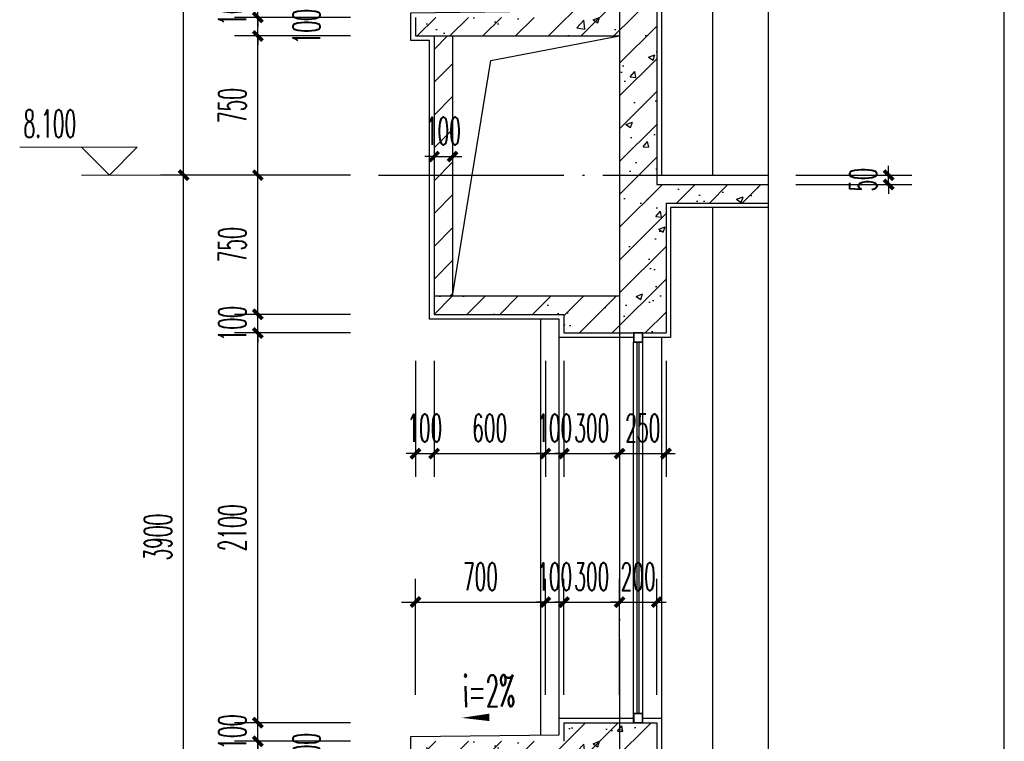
# Model space of a CAD drawing. Extents: x 1779708 to 7299578, y -1121471 to 88434.
# Tile 906 of 1056: x 6946513 to 6951819, y -966192 to -962305. Entities that reach past the tile are written whole.
import ezdxf

# ---------------------------------------------------------------- set-up
doc = ezdxf.new("R2010")
doc.units = 0
doc.header["$LTSCALE"] = 1000
doc.header["$MEASUREMENT"] = 0
doc.linetypes.add('DOTE', pattern=[2.42, 2, -0.2, 0.02, -0.2])
doc.layers.get('0').update_dxf_attribs({"linetype": 'CONTINUOUS'})
doc.layers.get('Defpoints').update_dxf_attribs({"linetype": 'CONTINUOUS'})
for name, color, linetype in [('AXIS', 3, 'CONTINUOUS'), ('DIM_SYMB', 3, 'CONTINUOUS'), ('DOTE', 1, 'DOTE'), ('PUB_TAB', 7, 'CONTINUOUS'), ('PUB_TEXT', 7, 'CONTINUOUS'), ('WALL', 255, 'CONTINUOUS'), ('WINDOW', 2, 'CONTINUOUS'), ('填充细线', 8, 'CONTINUOUS'), ('立面中线', 140, 'CONTINUOUS'), ('粉刷线', 213, 'CONTINUOUS')]:
    doc.layers.add(name, color=color, linetype=linetype)
doc.layers.add('DIM_ELEV', color=3, linetype='CONTINUOUS', lineweight=13)
doc.styles.add('_TCH_DIM', font='SIMPLEX.shx', dxfattribs={"width": 0.7, "bigfont": 'GBCBIG.shx'})
doc.styles.add('_TCH_DIM_T3', font='SIMPLEX.shx', dxfattribs={"width": 0.494118, "bigfont": 'GBCBIG.shx'})
doc.dimstyles.new('_TCH_ARCH&&50', dxfattribs={"dimtxt": 148.75, "dimasz": 50, "dimexe": 125, "dimexo": 150, "dimgap": 63.125, "dimtad": 1, "dimdec": 0, "dimzin": 0, "dimdsep": 46, "dimtxsty": '_TCH_DIM_T3', "dimblk": 'ARCHTICK', "dimcen": 0.09, "dimdle": 75, "dimclrt": 7, "dimazin": 2, "dimtfac": 1, "dimtdec": 0, "dimtix": 1, "dimtmove": 2, "dimatfit": 3, "dimfxl": 250, "dimtolj": 1, "dimtzin": 0, "dimarcsym": 0})

# ---------------------------------------------------------------- blocks, each defined once
blk = doc.blocks.new('_ArchTick')
at = {"color": 0, "linetype": 'ByBlock', "const_width": 0.4}
blk.add_lwpolyline([(-0.5, -0.5), (0.5, 0.5)], dxfattribs=at)
blk = doc.blocks.new('*D590')
at = {"layer": 'AXIS', "color": 0, "lineweight": -2, "transparency": 16777216}
for p, q in [((6947395.9, -967117.3), (6947395.9, -963067.3)), ((6948295.9, -963142.3), (6947270.9, -963142.3)), ((6948295.9, -967042.3), (6947270.9, -967042.3))]:
    blk.add_line(p, q, dxfattribs=at)
at = {"layer": 'Defpoints', "color": 0, "transparency": 16777216}
for p in [(6947395.9, -963142.3), (6948445.9, -963142.3), (6948445.9, -967042.3)]:
    blk.add_point(p, dxfattribs=at)
at = {"layer": 'AXIS', "color": 0, "lineweight": -2, "transparency": 16777216, "xscale": 50, "yscale": 50, "zscale": 50}
for p, rotation in [((6947395.9, -963142.3), 90), ((6947395.9, -967042.3), 270)]:
    blk.add_blockref('_ArchTick', p, dxfattribs=dict(at, rotation=rotation))
at = {"layer": 'AXIS', "color": 7, "transparency": 16777216, "insert": (6947258.4, -965092.3), "char_height": 148.75, "attachment_point": 5, "rotation": 90, "style": '_TCH_DIM_T3'}
blk.add_mtext('\\A1;3900', dxfattribs=at)
blk = doc.blocks.new('*D591')
at = {"layer": 'AXIS', "color": 0, "lineweight": -2, "transparency": 16777216}
for p, q in [((6947395.9, -963217.3), (6947395.9, -959167.3)), ((6948295.9, -959242.3), (6947270.9, -959242.3)), ((6948295.9, -963142.3), (6947270.9, -963142.3))]:
    blk.add_line(p, q, dxfattribs=at)
at = {"layer": 'Defpoints', "color": 0, "transparency": 16777216}
for p in [(6947395.9, -959242.3), (6948445.9, -959242.3), (6948445.9, -963142.3)]:
    blk.add_point(p, dxfattribs=at)
at = {"layer": 'AXIS', "color": 0, "lineweight": -2, "transparency": 16777216, "xscale": 50, "yscale": 50, "zscale": 50}
for p, rotation in [((6947395.9, -959242.3), 90), ((6947395.9, -963142.3), 270)]:
    blk.add_blockref('_ArchTick', p, dxfattribs=dict(at, rotation=rotation))
at = {"layer": 'AXIS', "color": 7, "transparency": 16777216, "insert": (6947258.4, -961192.3), "char_height": 148.75, "attachment_point": 5, "rotation": 90, "style": '_TCH_DIM_T3'}
blk.add_mtext('\\A1;3900', dxfattribs=at)
blk = doc.blocks.new('*D602')
at = {"layer": 'AXIS', "color": 0, "lineweight": -2, "transparency": 16777216}
for p, q in [((6951195.9, -963142.3), (6951195.9, -963092.3)), ((6950695.9, -963142.3), (6951320.9, -963142.3)), ((6951195.9, -963192.3), (6951195.9, -963142.3)), ((6950695.9, -963192.3), (6951320.9, -963192.3)), ((6951195.9, -963192.3), (6951195.9, -963242.3))]:
    blk.add_line(p, q, dxfattribs=at)
at = {"layer": 'Defpoints', "color": 0, "transparency": 16777216}
for p in [(6950545.9, -963142.3), (6951195.9, -963142.3), (6950545.9, -963192.3)]:
    blk.add_point(p, dxfattribs=at)
at = {"layer": 'AXIS', "color": 0, "lineweight": -2, "transparency": 16777216, "xscale": 50, "yscale": 50, "zscale": 50}
for p, rotation in [((6951195.9, -963142.3), 270), ((6951195.9, -963192.3), 90)]:
    blk.add_blockref('_ArchTick', p, dxfattribs=dict(at, rotation=rotation))
at = {"layer": 'AXIS', "color": 7, "transparency": 16777216, "insert": (6951058.4, -963167.3), "char_height": 148.75, "attachment_point": 5, "rotation": 90, "style": '_TCH_DIM_T3'}
blk.add_mtext('\\A1;50', dxfattribs=at)
blk = doc.blocks.new('*D624')
at = {"layer": 'AXIS', "color": 0, "lineweight": -2, "transparency": 16777216}
for p, q in [((6948645.9, -965942.3), (6948645.9, -965317.3)), ((6949345.9, -965942.3), (6949345.9, -965317.3)), ((6948570.9, -965442.3), (6949420.9, -965442.3))]:
    blk.add_line(p, q, dxfattribs=at)
at = {"layer": 'Defpoints', "color": 0, "transparency": 16777216}
for p in [(6949345.9, -965442.3), (6948645.9, -966092.3), (6949345.9, -966092.3)]:
    blk.add_point(p, dxfattribs=at)
at = {"layer": 'AXIS', "color": 0, "lineweight": -2, "transparency": 16777216, "xscale": 50, "yscale": 50, "zscale": 50, "rotation": 180}
blk.add_blockref('_ArchTick', (6948645.9, -965442.3), dxfattribs=at)
at = {"layer": 'AXIS', "color": 0, "lineweight": -2, "transparency": 16777216, "xscale": 50, "yscale": 50, "zscale": 50}
blk.add_blockref('_ArchTick', (6949345.9, -965442.3), dxfattribs=at)
at = {"layer": 'AXIS', "color": 7, "transparency": 16777216, "insert": (6948995.9, -965304.8), "char_height": 148.75, "attachment_point": 5, "style": '_TCH_DIM_T3'}
blk.add_mtext('\\A1;700', dxfattribs=at)
blk = doc.blocks.new('*D625')
at = {"layer": 'AXIS', "color": 0, "lineweight": -2, "transparency": 16777216}
for p, q in [((6949345.9, -965942.3), (6949345.9, -965317.3)), ((6949445.9, -965942.3), (6949445.9, -965317.3)), ((6949345.9, -965442.3), (6949295.9, -965442.3)), ((6949345.9, -965442.3), (6949445.9, -965442.3)), ((6949445.9, -965442.3), (6949495.9, -965442.3))]:
    blk.add_line(p, q, dxfattribs=at)
at = {"layer": 'Defpoints', "color": 0, "transparency": 16777216}
for p in [(6949445.9, -965442.3), (6949345.9, -966092.3), (6949445.9, -966092.3)]:
    blk.add_point(p, dxfattribs=at)
at = {"layer": 'AXIS', "color": 0, "lineweight": -2, "transparency": 16777216, "xscale": 50, "yscale": 50, "zscale": 50}
blk.add_blockref('_ArchTick', (6949345.9, -965442.3), dxfattribs=at)
at = {"layer": 'AXIS', "color": 0, "lineweight": -2, "transparency": 16777216, "xscale": 50, "yscale": 50, "zscale": 50, "rotation": 180}
blk.add_blockref('_ArchTick', (6949445.9, -965442.3), dxfattribs=at)
at = {"layer": 'AXIS', "color": 7, "transparency": 16777216, "insert": (6949395.9, -965304.8), "char_height": 148.75, "attachment_point": 5, "style": '_TCH_DIM_T3'}
blk.add_mtext('\\A1;100', dxfattribs=at)
blk = doc.blocks.new('*D626')
at = {"layer": 'AXIS', "color": 0, "lineweight": -2, "transparency": 16777216}
for p, q in [((6949445.9, -965942.3), (6949445.9, -965317.3)), ((6949745.9, -965942.3), (6949745.9, -965317.3)), ((6949445.9, -965442.3), (6949395.9, -965442.3)), ((6949445.9, -965442.3), (6949745.9, -965442.3)), ((6949745.9, -965442.3), (6949795.9, -965442.3))]:
    blk.add_line(p, q, dxfattribs=at)
at = {"layer": 'Defpoints', "color": 0, "transparency": 16777216}
for p in [(6949745.9, -965442.3), (6949445.9, -966092.3), (6949745.9, -966092.3)]:
    blk.add_point(p, dxfattribs=at)
at = {"layer": 'AXIS', "color": 0, "lineweight": -2, "transparency": 16777216, "xscale": 50, "yscale": 50, "zscale": 50}
blk.add_blockref('_ArchTick', (6949445.9, -965442.3), dxfattribs=at)
at = {"layer": 'AXIS', "color": 0, "lineweight": -2, "transparency": 16777216, "xscale": 50, "yscale": 50, "zscale": 50, "rotation": 180}
blk.add_blockref('_ArchTick', (6949745.9, -965442.3), dxfattribs=at)
at = {"layer": 'AXIS', "color": 7, "transparency": 16777216, "insert": (6949595.9, -965304.8), "char_height": 148.75, "attachment_point": 5, "style": '_TCH_DIM_T3'}
blk.add_mtext('\\A1;300', dxfattribs=at)
blk = doc.blocks.new('*D627')
at = {"layer": 'AXIS', "color": 0, "lineweight": -2, "transparency": 16777216}
for p, q in [((6949745.9, -965942.3), (6949745.9, -965317.3)), ((6949945.9, -965942.3), (6949945.9, -965317.3)), ((6949745.9, -965442.3), (6949695.9, -965442.3)), ((6949745.9, -965442.3), (6949945.9, -965442.3)), ((6949945.9, -965442.3), (6949995.9, -965442.3))]:
    blk.add_line(p, q, dxfattribs=at)
at = {"layer": 'Defpoints', "color": 0, "transparency": 16777216}
for p in [(6949945.9, -965442.3), (6949745.9, -966092.3), (6949945.9, -966092.3)]:
    blk.add_point(p, dxfattribs=at)
at = {"layer": 'AXIS', "color": 0, "lineweight": -2, "transparency": 16777216, "xscale": 50, "yscale": 50, "zscale": 50}
blk.add_blockref('_ArchTick', (6949745.9, -965442.3), dxfattribs=at)
at = {"layer": 'AXIS', "color": 0, "lineweight": -2, "transparency": 16777216, "xscale": 50, "yscale": 50, "zscale": 50, "rotation": 180}
blk.add_blockref('_ArchTick', (6949945.9, -965442.3), dxfattribs=at)
at = {"layer": 'AXIS', "color": 7, "transparency": 16777216, "insert": (6949845.9, -965304.8), "char_height": 148.75, "attachment_point": 5, "style": '_TCH_DIM_T3'}
blk.add_mtext('\\A1;200', dxfattribs=at)
blk = doc.blocks.new('*D628')
at = {"layer": 'AXIS', "color": 0, "lineweight": -2, "transparency": 16777216}
for p, q in [((6948645.9, -964142.3), (6948645.9, -964767.3)), ((6948745.9, -964142.3), (6948745.9, -964767.3)), ((6948645.9, -964642.3), (6948595.9, -964642.3)), ((6948645.9, -964642.3), (6948745.9, -964642.3)), ((6948745.9, -964642.3), (6948795.9, -964642.3))]:
    blk.add_line(p, q, dxfattribs=at)
at = {"layer": 'Defpoints', "color": 0, "transparency": 16777216}
for p in [(6948645.9, -963992.3), (6948745.9, -963992.3), (6948745.9, -964642.3)]:
    blk.add_point(p, dxfattribs=at)
at = {"layer": 'AXIS', "color": 0, "lineweight": -2, "transparency": 16777216, "xscale": 50, "yscale": 50, "zscale": 50}
blk.add_blockref('_ArchTick', (6948645.9, -964642.3), dxfattribs=at)
at = {"layer": 'AXIS', "color": 0, "lineweight": -2, "transparency": 16777216, "xscale": 50, "yscale": 50, "zscale": 50, "rotation": 180}
blk.add_blockref('_ArchTick', (6948745.9, -964642.3), dxfattribs=at)
at = {"layer": 'AXIS', "color": 7, "transparency": 16777216, "insert": (6948695.9, -964504.8), "char_height": 148.75, "attachment_point": 5, "style": '_TCH_DIM_T3'}
blk.add_mtext('\\A1;100', dxfattribs=at)
blk = doc.blocks.new('*D629')
at = {"layer": 'AXIS', "color": 0, "lineweight": -2, "transparency": 16777216}
for p, q in [((6948745.9, -964142.3), (6948745.9, -964767.3)), ((6949345.9, -964142.3), (6949345.9, -964767.3)), ((6948670.9, -964642.3), (6949420.9, -964642.3))]:
    blk.add_line(p, q, dxfattribs=at)
at = {"layer": 'Defpoints', "color": 0, "transparency": 16777216}
for p in [(6948745.9, -963992.3), (6949345.9, -963992.3), (6949345.9, -964642.3)]:
    blk.add_point(p, dxfattribs=at)
at = {"layer": 'AXIS', "color": 0, "lineweight": -2, "transparency": 16777216, "xscale": 50, "yscale": 50, "zscale": 50, "rotation": 180}
blk.add_blockref('_ArchTick', (6948745.9, -964642.3), dxfattribs=at)
at = {"layer": 'AXIS', "color": 0, "lineweight": -2, "transparency": 16777216, "xscale": 50, "yscale": 50, "zscale": 50}
blk.add_blockref('_ArchTick', (6949345.9, -964642.3), dxfattribs=at)
at = {"layer": 'AXIS', "color": 7, "transparency": 16777216, "insert": (6949045.9, -964504.8), "char_height": 148.75, "attachment_point": 5, "style": '_TCH_DIM_T3'}
blk.add_mtext('\\A1;600', dxfattribs=at)
blk = doc.blocks.new('*D630')
at = {"layer": 'AXIS', "color": 0, "lineweight": -2, "transparency": 16777216}
for p, q in [((6949345.9, -964142.3), (6949345.9, -964767.3)), ((6949445.9, -964142.3), (6949445.9, -964767.3)), ((6949345.9, -964642.3), (6949295.9, -964642.3)), ((6949345.9, -964642.3), (6949445.9, -964642.3)), ((6949445.9, -964642.3), (6949495.9, -964642.3))]:
    blk.add_line(p, q, dxfattribs=at)
at = {"layer": 'Defpoints', "color": 0, "transparency": 16777216}
for p in [(6949345.9, -963992.3), (6949445.9, -963992.3), (6949445.9, -964642.3)]:
    blk.add_point(p, dxfattribs=at)
at = {"layer": 'AXIS', "color": 0, "lineweight": -2, "transparency": 16777216, "xscale": 50, "yscale": 50, "zscale": 50}
blk.add_blockref('_ArchTick', (6949345.9, -964642.3), dxfattribs=at)
at = {"layer": 'AXIS', "color": 0, "lineweight": -2, "transparency": 16777216, "xscale": 50, "yscale": 50, "zscale": 50, "rotation": 180}
blk.add_blockref('_ArchTick', (6949445.9, -964642.3), dxfattribs=at)
at = {"layer": 'AXIS', "color": 7, "transparency": 16777216, "insert": (6949395.9, -964504.8), "char_height": 148.75, "attachment_point": 5, "style": '_TCH_DIM_T3'}
blk.add_mtext('\\A1;100', dxfattribs=at)
blk = doc.blocks.new('*D631')
at = {"layer": 'AXIS', "color": 0, "lineweight": -2, "transparency": 16777216}
for p, q in [((6949445.9, -964142.3), (6949445.9, -964767.3)), ((6949745.9, -964142.3), (6949745.9, -964767.3)), ((6949445.9, -964642.3), (6949395.9, -964642.3)), ((6949445.9, -964642.3), (6949745.9, -964642.3)), ((6949745.9, -964642.3), (6949795.9, -964642.3))]:
    blk.add_line(p, q, dxfattribs=at)
at = {"layer": 'Defpoints', "color": 0, "transparency": 16777216}
for p in [(6949445.9, -963992.3), (6949745.9, -963992.3), (6949745.9, -964642.3)]:
    blk.add_point(p, dxfattribs=at)
at = {"layer": 'AXIS', "color": 0, "lineweight": -2, "transparency": 16777216, "xscale": 50, "yscale": 50, "zscale": 50}
blk.add_blockref('_ArchTick', (6949445.9, -964642.3), dxfattribs=at)
at = {"layer": 'AXIS', "color": 0, "lineweight": -2, "transparency": 16777216, "xscale": 50, "yscale": 50, "zscale": 50, "rotation": 180}
blk.add_blockref('_ArchTick', (6949745.9, -964642.3), dxfattribs=at)
at = {"layer": 'AXIS', "color": 7, "transparency": 16777216, "insert": (6949595.9, -964504.8), "char_height": 148.75, "attachment_point": 5, "style": '_TCH_DIM_T3'}
blk.add_mtext('\\A1;300', dxfattribs=at)
blk = doc.blocks.new('*D632')
at = {"layer": 'AXIS', "color": 0, "lineweight": -2, "transparency": 16777216}
for p, q in [((6949745.9, -964142.3), (6949745.9, -964767.3)), ((6949995.9, -964142.3), (6949995.9, -964767.3)), ((6949745.9, -964642.3), (6949695.9, -964642.3)), ((6949745.9, -964642.3), (6949995.9, -964642.3)), ((6949995.9, -964642.3), (6950045.9, -964642.3))]:
    blk.add_line(p, q, dxfattribs=at)
at = {"layer": 'Defpoints', "color": 0, "transparency": 16777216}
for p in [(6949745.9, -963992.3), (6949995.9, -963992.3), (6949995.9, -964642.3)]:
    blk.add_point(p, dxfattribs=at)
at = {"layer": 'AXIS', "color": 0, "lineweight": -2, "transparency": 16777216, "xscale": 50, "yscale": 50, "zscale": 50}
blk.add_blockref('_ArchTick', (6949745.9, -964642.3), dxfattribs=at)
at = {"layer": 'AXIS', "color": 0, "lineweight": -2, "transparency": 16777216, "xscale": 50, "yscale": 50, "zscale": 50, "rotation": 180}
blk.add_blockref('_ArchTick', (6949995.9, -964642.3), dxfattribs=at)
at = {"layer": 'AXIS', "color": 7, "transparency": 16777216, "insert": (6949870.9, -964504.8), "char_height": 148.75, "attachment_point": 5, "style": '_TCH_DIM_T3'}
blk.add_mtext('\\A1;250', dxfattribs=at)
blk = doc.blocks.new('*D633')
at = {"layer": 'AXIS', "color": 0, "lineweight": -2, "transparency": 16777216}
for p, q in [((6948745.9, -962542.3), (6948745.9, -963167.3)), ((6948845.9, -962542.3), (6948845.9, -963167.3)), ((6948745.9, -963042.3), (6948695.9, -963042.3)), ((6948745.9, -963042.3), (6948845.9, -963042.3)), ((6948845.9, -963042.3), (6948895.9, -963042.3))]:
    blk.add_line(p, q, dxfattribs=at)
at = {"layer": 'Defpoints', "color": 0, "transparency": 16777216}
for p in [(6948745.9, -962392.3), (6948845.9, -962392.3), (6948845.9, -963042.3)]:
    blk.add_point(p, dxfattribs=at)
at = {"layer": 'AXIS', "color": 0, "lineweight": -2, "transparency": 16777216, "xscale": 50, "yscale": 50, "zscale": 50}
blk.add_blockref('_ArchTick', (6948745.9, -963042.3), dxfattribs=at)
at = {"layer": 'AXIS', "color": 0, "lineweight": -2, "transparency": 16777216, "xscale": 50, "yscale": 50, "zscale": 50, "rotation": 180}
blk.add_blockref('_ArchTick', (6948845.9, -963042.3), dxfattribs=at)
at = {"layer": 'AXIS', "color": 7, "transparency": 16777216, "insert": (6948795.9, -962904.8), "char_height": 148.75, "attachment_point": 5, "style": '_TCH_DIM_T3'}
blk.add_mtext('\\A1;100', dxfattribs=at)
blk = doc.blocks.new('*D643')
at = {"layer": 'AXIS', "color": 0, "lineweight": -2, "transparency": 16777216}
for p, q in [((6947795.9, -966192.3), (6947795.9, -966142.3)), ((6948295.9, -966192.3), (6947670.9, -966192.3)), ((6947795.9, -966292.3), (6947795.9, -966192.3)), ((6948295.9, -966292.3), (6947670.9, -966292.3)), ((6947795.9, -966292.3), (6947795.9, -966342.3))]:
    blk.add_line(p, q, dxfattribs=at)
at = {"layer": 'Defpoints', "color": 0, "transparency": 16777216}
for p in [(6947795.9, -966192.3), (6948445.9, -966192.3), (6948445.9, -966292.3)]:
    blk.add_point(p, dxfattribs=at)
at = {"layer": 'AXIS', "color": 0, "lineweight": -2, "transparency": 16777216, "xscale": 50, "yscale": 50, "zscale": 50}
for p, rotation in [((6947795.9, -966192.3), 270), ((6947795.9, -966292.3), 90)]:
    blk.add_blockref('_ArchTick', p, dxfattribs=dict(at, rotation=rotation))
at = {"layer": 'AXIS', "color": 7, "transparency": 16777216, "insert": (6948058.4, -966242.3), "char_height": 148.75, "attachment_point": 5, "rotation": 90, "style": '_TCH_DIM_T3'}
blk.add_mtext('\\A1;100', dxfattribs=at)
blk = doc.blocks.new('*D644')
at = {"layer": 'AXIS', "color": 0, "lineweight": -2, "transparency": 16777216}
for p, q in [((6947795.9, -966092.3), (6947795.9, -966042.3)), ((6948295.9, -966092.3), (6947670.9, -966092.3)), ((6947795.9, -966192.3), (6947795.9, -966092.3)), ((6948295.9, -966192.3), (6947670.9, -966192.3)), ((6947795.9, -966192.3), (6947795.9, -966242.3))]:
    blk.add_line(p, q, dxfattribs=at)
at = {"layer": 'Defpoints', "color": 0, "transparency": 16777216}
for p in [(6947795.9, -966092.3), (6948445.9, -966092.3), (6948445.9, -966192.3)]:
    blk.add_point(p, dxfattribs=at)
at = {"layer": 'AXIS', "color": 0, "lineweight": -2, "transparency": 16777216, "xscale": 50, "yscale": 50, "zscale": 50}
for p, rotation in [((6947795.9, -966092.3), 270), ((6947795.9, -966192.3), 90)]:
    blk.add_blockref('_ArchTick', p, dxfattribs=dict(at, rotation=rotation))
at = {"layer": 'AXIS', "color": 7, "transparency": 16777216, "insert": (6947658.4, -966142.3), "char_height": 148.75, "attachment_point": 5, "rotation": 90, "style": '_TCH_DIM_T3'}
blk.add_mtext('\\A1;100', dxfattribs=at)
blk = doc.blocks.new('*D645')
at = {"layer": 'AXIS', "color": 0, "lineweight": -2, "transparency": 16777216}
for p, q in [((6947795.9, -966167.3), (6947795.9, -963917.3)), ((6948295.9, -963992.3), (6947670.9, -963992.3)), ((6948295.9, -966092.3), (6947670.9, -966092.3))]:
    blk.add_line(p, q, dxfattribs=at)
at = {"layer": 'Defpoints', "color": 0, "transparency": 16777216}
for p in [(6947795.9, -963992.3), (6948445.9, -963992.3), (6948445.9, -966092.3)]:
    blk.add_point(p, dxfattribs=at)
at = {"layer": 'AXIS', "color": 0, "lineweight": -2, "transparency": 16777216, "xscale": 50, "yscale": 50, "zscale": 50}
for p, rotation in [((6947795.9, -963992.3), 90), ((6947795.9, -966092.3), 270)]:
    blk.add_blockref('_ArchTick', p, dxfattribs=dict(at, rotation=rotation))
at = {"layer": 'AXIS', "color": 7, "transparency": 16777216, "insert": (6947658.4, -965042.3), "char_height": 148.75, "attachment_point": 5, "rotation": 90, "style": '_TCH_DIM_T3'}
blk.add_mtext('\\A1;2100', dxfattribs=at)
blk = doc.blocks.new('*D646')
at = {"layer": 'AXIS', "color": 0, "lineweight": -2, "transparency": 16777216}
for p, q in [((6947795.9, -963892.3), (6947795.9, -963842.3)), ((6948295.9, -963892.3), (6947670.9, -963892.3)), ((6947795.9, -963992.3), (6947795.9, -963892.3)), ((6948295.9, -963992.3), (6947670.9, -963992.3)), ((6947795.9, -963992.3), (6947795.9, -964042.3))]:
    blk.add_line(p, q, dxfattribs=at)
at = {"layer": 'Defpoints', "color": 0, "transparency": 16777216}
for p in [(6947795.9, -963892.3), (6948445.9, -963892.3), (6948445.9, -963992.3)]:
    blk.add_point(p, dxfattribs=at)
at = {"layer": 'AXIS', "color": 0, "lineweight": -2, "transparency": 16777216, "xscale": 50, "yscale": 50, "zscale": 50}
for p, rotation in [((6947795.9, -963892.3), 270), ((6947795.9, -963992.3), 90)]:
    blk.add_blockref('_ArchTick', p, dxfattribs=dict(at, rotation=rotation))
at = {"layer": 'AXIS', "color": 7, "transparency": 16777216, "insert": (6947658.4, -963942.3), "char_height": 148.75, "attachment_point": 5, "rotation": 90, "style": '_TCH_DIM_T3'}
blk.add_mtext('\\A1;100', dxfattribs=at)
blk = doc.blocks.new('*D647')
at = {"layer": 'AXIS', "color": 0, "lineweight": -2, "transparency": 16777216}
for p, q in [((6947795.9, -963967.3), (6947795.9, -963067.3)), ((6948295.9, -963142.3), (6947670.9, -963142.3)), ((6948295.9, -963892.3), (6947670.9, -963892.3))]:
    blk.add_line(p, q, dxfattribs=at)
at = {"layer": 'Defpoints', "color": 0, "transparency": 16777216}
for p in [(6947795.9, -963142.3), (6948445.9, -963142.3), (6948445.9, -963892.3)]:
    blk.add_point(p, dxfattribs=at)
at = {"layer": 'AXIS', "color": 0, "lineweight": -2, "transparency": 16777216, "xscale": 50, "yscale": 50, "zscale": 50}
for p, rotation in [((6947795.9, -963142.3), 90), ((6947795.9, -963892.3), 270)]:
    blk.add_blockref('_ArchTick', p, dxfattribs=dict(at, rotation=rotation))
at = {"layer": 'AXIS', "color": 7, "transparency": 16777216, "insert": (6947658.4, -963517.3), "char_height": 148.75, "attachment_point": 5, "rotation": 90, "style": '_TCH_DIM_T3'}
blk.add_mtext('\\A1;750', dxfattribs=at)
blk = doc.blocks.new('*D648')
at = {"layer": 'AXIS', "color": 0, "lineweight": -2, "transparency": 16777216}
for p, q in [((6947795.9, -963217.3), (6947795.9, -962317.3)), ((6948295.9, -962392.3), (6947670.9, -962392.3)), ((6948295.9, -963142.3), (6947670.9, -963142.3))]:
    blk.add_line(p, q, dxfattribs=at)
at = {"layer": 'Defpoints', "color": 0, "transparency": 16777216}
for p in [(6947795.9, -962392.3), (6948445.9, -962392.3), (6948445.9, -963142.3)]:
    blk.add_point(p, dxfattribs=at)
at = {"layer": 'AXIS', "color": 0, "lineweight": -2, "transparency": 16777216, "xscale": 50, "yscale": 50, "zscale": 50}
for p, rotation in [((6947795.9, -962392.3), 90), ((6947795.9, -963142.3), 270)]:
    blk.add_blockref('_ArchTick', p, dxfattribs=dict(at, rotation=rotation))
at = {"layer": 'AXIS', "color": 7, "transparency": 16777216, "insert": (6947658.4, -962767.3), "char_height": 148.75, "attachment_point": 5, "rotation": 90, "style": '_TCH_DIM_T3'}
blk.add_mtext('\\A1;750', dxfattribs=at)
blk = doc.blocks.new('*D649')
at = {"layer": 'AXIS', "color": 0, "lineweight": -2, "transparency": 16777216}
for p, q in [((6947795.9, -962292.3), (6947795.9, -962242.3)), ((6948295.9, -962292.3), (6947670.9, -962292.3)), ((6947795.9, -962392.3), (6947795.9, -962292.3)), ((6948295.9, -962392.3), (6947670.9, -962392.3)), ((6947795.9, -962392.3), (6947795.9, -962442.3))]:
    blk.add_line(p, q, dxfattribs=at)
at = {"layer": 'Defpoints', "color": 0, "transparency": 16777216}
for p in [(6947795.9, -962292.3), (6948445.9, -962292.3), (6948445.9, -962392.3)]:
    blk.add_point(p, dxfattribs=at)
at = {"layer": 'AXIS', "color": 0, "lineweight": -2, "transparency": 16777216, "xscale": 50, "yscale": 50, "zscale": 50}
for p, rotation in [((6947795.9, -962292.3), 270), ((6947795.9, -962392.3), 90)]:
    blk.add_blockref('_ArchTick', p, dxfattribs=dict(at, rotation=rotation))
at = {"layer": 'AXIS', "color": 7, "transparency": 16777216, "insert": (6948058.4, -962342.3), "char_height": 148.75, "attachment_point": 5, "rotation": 90, "style": '_TCH_DIM_T3'}
blk.add_mtext('\\A1;100', dxfattribs=at)
blk = doc.blocks.new('*D650')
at = {"layer": 'AXIS', "color": 0, "lineweight": -2, "transparency": 16777216}
for p, q in [((6947795.9, -962192.3), (6947795.9, -962142.3)), ((6948295.9, -962192.3), (6947670.9, -962192.3)), ((6947795.9, -962292.3), (6947795.9, -962192.3)), ((6948295.9, -962292.3), (6947670.9, -962292.3)), ((6947795.9, -962292.3), (6947795.9, -962342.3))]:
    blk.add_line(p, q, dxfattribs=at)
at = {"layer": 'Defpoints', "color": 0, "transparency": 16777216}
for p in [(6947795.9, -962192.3), (6948445.9, -962192.3), (6948445.9, -962292.3)]:
    blk.add_point(p, dxfattribs=at)
at = {"layer": 'AXIS', "color": 0, "lineweight": -2, "transparency": 16777216, "xscale": 50, "yscale": 50, "zscale": 50}
for p, rotation in [((6947795.9, -962192.3), 270), ((6947795.9, -962292.3), 90)]:
    blk.add_blockref('_ArchTick', p, dxfattribs=dict(at, rotation=rotation))
at = {"layer": 'AXIS', "color": 7, "transparency": 16777216, "insert": (6947658.4, -962242.3), "char_height": 148.75, "attachment_point": 5, "rotation": 90, "style": '_TCH_DIM_T3'}
blk.add_mtext('\\A1;100', dxfattribs=at)

msp = doc.modelspace()

# ---------------------------------------------------------------- hatches: boundary and pattern name
at = {"layer": '填充细线'}
h = msp.add_hatch(dxfattribs=at)
h.set_pattern_fill('钢筋混凝土', color=114, scale=50)
h.set_pattern_definition([(45, (6948645.9, -963992.29), (-88.3883, 88.3883), []), (50, (6948645.9, -963992.3), (358.63, -31.376), [37.5, -412.5]), (355, (6948645.9, -963992.3), (-69.376, 376.096), [30, -330]), (100.451, (6948675.8, -963994.9), (289.255, 344.72), [31.87, -350.57]), (46.184, (6948645.9, -963892.3), (533.62, -82.76), [56.25, -618.75]), (96.636, (6948690.37, -963899.2), (467.33, 487.06), [47.805, -525.86]), (351.184, (6948645.9, -963892.3), (467.33, 487.06), [45, -495]), (21, (6948695.9, -963917.3), (298.454, -201.31), [37.5, -412.5]), (326, (6948695.9, -963917.3), (121.66, 362.575), [30, -330]), (71.451, (6948720.78, -963934.06), (420.11, 161.265), [31.87, -350.57]), (37.5, (6948645.9, -963992.29), (6.08, 166.447), [0, -326, 0, -335, 0, -331.25]), (7.5, (6948645.9, -963992.29), (131.535, 197.206), [0, -191, 0, -318.5, 0, -126.25]), (327.5, (6948534.4, -963992.29), (266.911, -11.2774), [0, -125, 0, -390, 0, -517.5]), (317.5, (6948484.4, -963992.29), (291.593, 50.052), [0, -162.5, 0, -259, 0, -367.5])])
h.paths.add_polyline_path([(6949995.9, -963292.3), (6950545.9, -963292.3), (6950545.9, -963192.3), (6949945.9, -963192.3), (6949945.9, -962192.3), (6949445.9, -962192.3), (6949445.9, -962292.3), (6948645.9, -962292.3), (6948645.9, -962392.3), (6949745.9, -962392.3), (6949745.9, -963792.3), (6948745.9, -963792.3), (6948745.9, -963892.3), (6949445.9, -963892.3), (6949445.9, -963992.3), (6949995.9, -963992.3)])
h = msp.add_hatch(dxfattribs=at)
h.set_pattern_fill('普通砖', color=114, scale=50)
h.set_pattern_definition([(45, (6948745.9, -963702.53), (-88.388, 88.388), [])])
h.paths.add_polyline_path([(6948845.9, -962392.3), (6948745.9, -962392.3), (6948745.9, -963792.3), (6948845.9, -963792.3)])
h = msp.add_hatch(dxfattribs=at)
h.set_pattern_fill('钢筋混凝土', color=114, scale=50)
h.set_pattern_definition([(45, (6948645.9, -967892.29), (-88.3883, 88.3883), []), (50, (6948645.9, -967892.3), (358.63, -31.376), [37.5, -412.5]), (355, (6948645.9, -967892.3), (-69.376, 376.096), [30, -330]), (100.451, (6948675.8, -967894.9), (289.255, 344.72), [31.87, -350.57]), (46.184, (6948645.9, -967792.3), (533.62, -82.76), [56.25, -618.75]), (96.636, (6948690.37, -967799.2), (467.33, 487.06), [47.805, -525.86]), (351.184, (6948645.9, -967792.3), (467.33, 487.06), [45, -495]), (21, (6948695.9, -967817.3), (298.454, -201.31), [37.5, -412.5]), (326, (6948695.9, -967817.3), (121.66, 362.575), [30, -330]), (71.451, (6948720.78, -967834.06), (420.11, 161.265), [31.87, -350.57]), (37.5, (6948645.9, -967892.29), (6.08, 166.447), [0, -326, 0, -335, 0, -331.25]), (7.5, (6948645.9, -967892.29), (131.535, 197.206), [0, -191, 0, -318.5, 0, -126.25]), (327.5, (6948534.4, -967892.29), (266.911, -11.2774), [0, -125, 0, -390, 0, -517.5]), (317.5, (6948484.4, -967892.29), (291.593, 50.052), [0, -162.5, 0, -259, 0, -367.5])])
h.paths.add_polyline_path([(6949945.9, -966092.3), (6949445.9, -966092.3), (6949445.9, -966192.3), (6948645.9, -966192.3), (6948645.9, -966292.3), (6949745.9, -966292.3), (6949745.9, -967692.3), (6948745.9, -967692.3), (6948745.9, -967792.3), (6949445.9, -967792.3), (6949445.9, -967892.3), (6949995.9, -967892.3), (6949995.9, -967192.3), (6950545.9, -967192.3), (6950545.9, -967092.3), (6949945.9, -967092.3)])

# ---------------------------------------------------------------- linework, layer by layer
at = {"layer": 'DIM_ELEV'}
for p, q in [((6947145.9, -962992.3), (6946512.6, -962992.3)), ((6946995.9, -963142.3), (6946845.9, -962992.3)), ((6946995.9, -963142.3), (6947145.9, -962992.3)), ((6947795.9, -963142.3), (6946845.9, -963142.3))]:
    msp.add_line(p, q, dxfattribs=at)
at = {"layer": 'DIM_SYMB'}
msp.add_lwpolyline([(6950545.9, -945692.3), (6950545.9, -958611), (6950650.9, -958649.3), (6950440.9, -958686.3), (6950545.9, -958723.5), (6950545.9, -971642.3)], dxfattribs=at)
msp.add_lwpolyline([(6949202.8, -966060.8, 0, 0, 0), (6948894.3, -966065.9, 0, 40, 0), (6949044.3, -966063.4, 0, 0, 0)], format="xyseb", dxfattribs=at)
at = {"layer": 'DOTE', "linetype": 'DOTE', "ltscale": 0.5}
for p, q in [((6949745.9, -947492.3), (6949745.9, -972342.3)), ((6948445.9, -963142.3), (6950545.9, -963142.3))]:
    msp.add_line(p, q, dxfattribs=at)
at = {"layer": 'PUB_TAB'}
msp.add_line((6951819.2, -973350.2), (6951819.2, -944650.2), dxfattribs=at)
at = {"layer": 'WALL'}
for p, q in [((6949945.9, -962192.3), (6949945.9, -963192.3)), ((6948645.9, -962292.3), (6948645.9, -962392.3)), ((6948645.9, -962392.3), (6949745.9, -962392.3)), ((6948745.9, -962392.3), (6948745.9, -963892.3)), ((6948845.9, -962392.3), (6948845.9, -963792.3)), ((6949745.9, -962392.3), (6949745.9, -963792.3)), ((6949945.9, -963192.3), (6950545.9, -963192.3)), ((6949995.9, -963292.3), (6950545.9, -963292.3)), ((6949995.9, -963292.3), (6949995.9, -963992.3)), ((6948745.9, -963792.3), (6949745.9, -963792.3)), ((6948745.9, -963892.3), (6949445.9, -963892.3)), ((6949445.9, -963892.3), (6949445.9, -963992.3)), ((6949445.9, -963992.3), (6949995.9, -963992.3)), ((6949445.9, -966092.3), (6949445.9, -966192.3)), ((6949445.9, -966092.3), (6949445.9, -966192.3)), ((6949445.9, -966092.3), (6949945.9, -966092.3)), ((6949945.9, -966092.3), (6949945.9, -967092.3))]:
    msp.add_line(p, q, dxfattribs=at)
at = {"layer": 'WINDOW'}
for p, q in [((6949820.9, -966092.3), (6949820.9, -964042.3)), ((6949870.9, -966092.3), (6949870.9, -964042.3))]:
    msp.add_line(p, q, dxfattribs=at)
at = {"layer": 'WINDOW', "color": 4}
for p, q in [((6949840.9, -966042.3), (6949840.9, -964042.3)), ((6949850.9, -966042.3), (6949850.9, -964042.3))]:
    msp.add_line(p, q, dxfattribs=at)
at = {"layer": 'WINDOW'}
for points in [[(6949870.9, -964042.3), (6949870.9, -963992.3), (6949820.9, -963992.3), (6949820.9, -964042.3)], [(6949868.9, -964040.3), (6949868.9, -963994.3), (6949822.9, -963994.3), (6949822.9, -964040.3)], [(6949870.9, -966092.3), (6949870.9, -966042.3), (6949820.9, -966042.3), (6949820.9, -966092.3)], [(6949868.9, -966090.3), (6949868.9, -966044.3), (6949822.9, -966044.3), (6949822.9, -966090.3)]]:
    msp.add_lwpolyline(points, close=True, dxfattribs=at)
at = {"layer": '填充细线', "color": 114}
msp.add_lwpolyline([(6948845.9, -963792.3), (6949051.3, -962525.4), (6949745.9, -962392.3)], dxfattribs=at)
at = {"layer": '立面中线'}
for p, q in [((6950245.9, -959392.3), (6950245.9, -963142.3)), ((6950245.9, -963317.3), (6950245.9, -967042.3))]:
    msp.add_line(p, q, dxfattribs=at)
at = {"layer": '粉刷线'}
for p, q in [((6949945.9, -963142.3), (6950545.9, -963142.3)), ((6949320.9, -966161.3), (6949320.9, -963917.3)), ((6949420.9, -966067.3), (6949420.9, -964017.3)), ((6949970.9, -964017.3), (6949970.9, -966067.3))]:
    msp.add_line(p, q, dxfattribs=at)
for points in [[(6949820.9, -964017.3), (6949420.9, -964017.3), (6949420.9, -963917.3), (6948720.9, -963917.3), (6948720.9, -962417.3), (6948620.9, -962417.3), (6948620.9, -962267.3), (6949420.9, -962257.3), (6949420.9, -962167.3), (6949820.9, -962167.3)], [(6949870.9, -962167.3), (6949970.9, -962167.3), (6949970.9, -963142.3)], [(6950545.9, -963317.3), (6950020.9, -963317.3), (6950020.9, -964017.3), (6949870.9, -964017.3)], [(6950545.9, -967212.3), (6950020.9, -967212.3), (6950020.9, -967917.3), (6949420.9, -967917.3), (6949420.9, -967817.3), (6948720.9, -967817.3), (6948720.9, -966317.3), (6948620.9, -966317.3), (6948620.9, -966167.3), (6949420.9, -966157.3), (6949420.9, -966067.3), (6949820.9, -966067.3)], [(6949870.9, -966067.3), (6949970.9, -966067.3), (6949970.9, -967042.3)]]:
    msp.add_lwpolyline(points, dxfattribs=at)

# ---------------------------------------------------------------- texts
at = {"layer": 'PUB_TEXT', "color": 7, "style": '_TCH_DIM', "width": 0.494118}
msp.add_text('8.100', height=148.75, dxfattribs=at).set_placement((6946533.6, -962939.8))
msp.add_text('i=2%', height=170, rotation=0.9548, dxfattribs=at).set_placement((6948903.6, -966008.6))

# ---------------------------------------------------------------- dimensions: what is measured, and where the dimension line sits
at = {"layer": 'AXIS'}
for p1, p2, distance, picture, middle in [((6948445.9, -963142.3), (6948445.9, -959242.3), 1050, '*D591', (6947258.4, -961192.3)), ((6948445.9, -962292.3), (6948445.9, -962192.3), 650, '*D650', (6947658.4, -962242.3)), ((6948445.9, -963142.3), (6948445.9, -962392.3), 650, '*D648', (6947658.4, -962767.3)), ((6948745.9, -962392.3), (6948845.9, -962392.3), -650, '*D633', (6948795.9, -962904.8)), ((6948445.9, -967042.3), (6948445.9, -963142.3), 1050, '*D590', (6947258.4, -965092.3)), ((6948445.9, -963892.3), (6948445.9, -963142.3), 650, '*D647', (6947658.4, -963517.3)), ((6950545.9, -963192.3), (6950545.9, -963142.3), -650, '*D602', (6951058.4, -963167.3)), ((6948445.9, -963992.3), (6948445.9, -963892.3), 650, '*D646', (6947658.4, -963942.3)), ((6948445.9, -966092.3), (6948445.9, -963992.3), 650, '*D645', (6947658.4, -965042.3)), ((6948645.9, -963992.3), (6948745.9, -963992.3), -650, '*D628', (6948695.9, -964504.8)), ((6948745.9, -963992.3), (6949345.9, -963992.3), -650, '*D629', (6949045.9, -964504.8)), ((6949345.9, -963992.3), (6949445.9, -963992.3), -650, '*D630', (6949395.9, -964504.8)), ((6949445.9, -963992.3), (6949745.9, -963992.3), -650, '*D631', (6949595.9, -964504.8)), ((6949745.9, -963992.3), (6949995.9, -963992.3), -650, '*D632', (6949870.9, -964504.8)), ((6948645.9, -966092.3), (6949345.9, -966092.3), 650, '*D624', (6948995.9, -965304.8)), ((6949345.9, -966092.3), (6949445.9, -966092.3), 650, '*D625', (6949395.9, -965304.8)), ((6949445.9, -966092.3), (6949745.9, -966092.3), 650, '*D626', (6949595.9, -965304.8)), ((6949745.9, -966092.3), (6949945.9, -966092.3), 650, '*D627', (6949845.9, -965304.8)), ((6948445.9, -966192.3), (6948445.9, -966092.3), 650, '*D644', (6947658.4, -966142.3))]:
    dim = msp.add_aligned_dim(p1=p1, p2=p2, distance=distance, dimstyle='_TCH_ARCH&&50', dxfattribs=at)
    dim.commit()
    dim.dimension.update_dxf_attribs({"geometry": picture, "text_midpoint": middle})
for base, p1, p2, picture, middle in [((6947795.9, -962292.3), (6948445.9, -962392.3), (6948445.9, -962292.3), '*D649', (6948058.4, -962342.3)), ((6947795.9, -966192.3), (6948445.9, -966292.3), (6948445.9, -966192.3), '*D643', (6948058.4, -966242.3))]:
    dim = msp.add_linear_dim(base=base, p1=p1, p2=p2, angle=90, dimstyle='_TCH_ARCH&&50', dxfattribs=at)
    dim.commit()
    dim.dimension.update_dxf_attribs({"geometry": picture, "text_midpoint": middle, "dimtype": 161})

doc.saveas('drawing.dxf')
